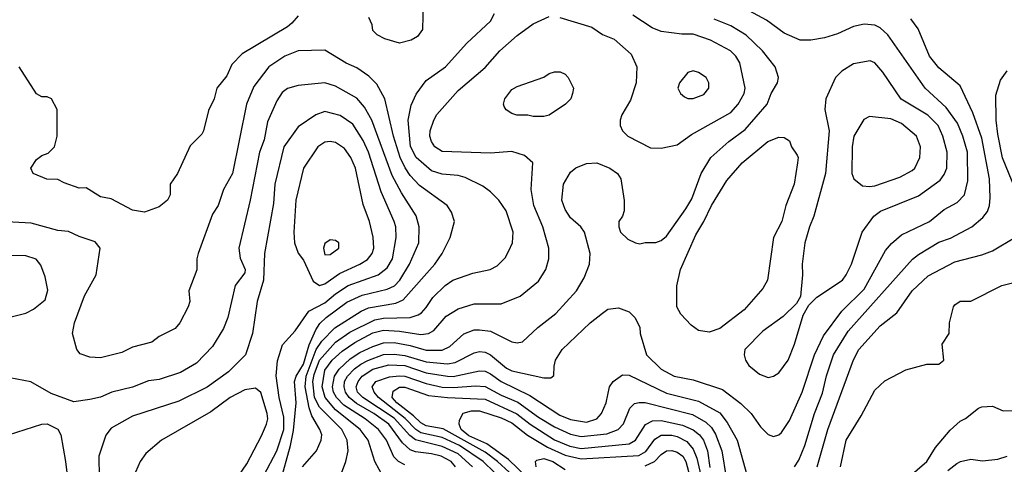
# Model space of a CAD drawing. Header units: inches. Extents: x 1793389 to 1900389, y 320802 to 470796.
# Tile 739 of 752: x 1865187 to 1868875, y 453900 to 455567. Entities that reach past the tile are written whole.
import ezdxf

# ---------------------------------------------------------------- set-up
doc = ezdxf.new("R2010")
doc.units = ezdxf.units.IN
doc.header["$MEASUREMENT"] = 0
doc.layers.add('B8465', color=7, linetype='Continuous')

msp = doc.modelspace()

# ---------------------------------------------------------------- linework, layer by layer
at = {"layer": 'B8465', "color": 2}
for points, elevation in [([(1866819.7, 453890), (1866803.6, 453910), (1866766, 453930), (1866730, 453939.3), (1866670, 453946.4), (1866650, 453954), (1866620.6, 453980.6), (1866570, 454050.8), (1866514, 454090), (1866448.2, 454128.2), (1866421, 454150), (1866407.4, 454170), (1866402, 454190), (1866404.2, 454210), (1866415.1, 454230), (1866441.7, 454258.3), (1866464.9, 454275.1), (1866490.6, 454289.4), (1866550, 454311.3), (1866590, 454313.2), (1866630, 454308.3), (1866710, 454283.9), (1866790, 454276.5), (1866817.8, 454282.2), (1866890, 454318.4), (1866910, 454322.4), (1866930, 454320.4), (1866950, 454310.4), (1867010, 454260.4), (1867030, 454250.4), (1867150, 454224.7), (1867176.4, 454223.6), (1867187.3, 454232.7), (1867188.4, 454268.4), (1867194, 454290), (1867219, 454330), (1867324, 454430), (1867370, 454466.8), (1867390, 454481), (1867430, 454486), (1867470, 454471), (1867491.3, 454450), (1867510, 454414), (1867511, 454390), (1867534.8, 454310), (1867590, 454256.3), (1867638, 454230), (1867710, 454216.3), (1867819.9, 454179.9), (1867888.5, 454128.5), (1867926.8, 454090), (1867961.1, 454041.1), (1867990, 454011.3), (1868010, 454004.7), (1868030, 454011), (1868040.2, 454019.8), (1868070, 454064.7), (1868117.6, 454170), (1868163.6, 454310), (1868198, 454382), (1868266.5, 454473.5), (1868350, 454556.3), (1868430, 454701), (1868451.9, 454728.1), (1868490, 454760.7), (1868594, 454810), (1868650, 454855.5), (1868698.3, 454881.7), (1868726, 454910), (1868738, 454962), (1868736.9, 455070), (1868719.7, 455130), (1868698.9, 455178.9), (1868657, 455237), (1868578, 455310), (1868438, 455510), (1868410, 455536), (1868390, 455546), (1868350, 455549.3), (1868310, 455541.2), (1868250, 455513.2), (1868201.4, 455498.6), (1868150, 455489.3), (1868110, 455489.4), (1868050, 455516), (1867984.2, 455564.2), (1867919.7, 455599.7)], 310), ([(1866698, 455630), (1866696, 455530), (1866676.9, 455503.1), (1866654, 455490), (1866610, 455478), (1866554.6, 455494.6), (1866526, 455510), (1866510, 455526), (1866507.3, 455547.3), (1866494.6, 455574.6)], 322), ([(1866230, 455581.2), (1866207.1, 455552.9), (1866190, 455539.5), (1866020.9, 455439.1), (1865982, 455398), (1865963.5, 455356.5), (1865926, 455310), (1865916, 455270), (1865894.4, 455225.6), (1865876, 455150), (1865870, 455138), (1865826.4, 455093.6), (1865778, 454990), (1865751.3, 454950), (1865750.8, 454910), (1865741, 454890), (1865710, 454865.2), (1865654.8, 454845.2), (1865610, 454853.2), (1865530, 454895.3), (1865490, 454902), (1865436.4, 454936.4), (1865410, 454935.3), (1865354.6, 454954.6), (1865330, 454968), (1865288.9, 454968.9), (1865238, 454990), (1865229, 455010), (1865250, 455042), (1865270, 455058), (1865293.6, 455066.4), (1865318, 455090), (1865328, 455130), (1865328, 455230), (1865306, 455270), (1865290, 455278), (1865270, 455278), (1865250, 455288), (1865186, 455390)], 322), ([(1866392.9, 453867.1), (1866409.2, 453910), (1866418, 453950), (1866414, 453990), (1866393.3, 454030), (1866310, 454114.3), (1866291.6, 454150), (1866284.7, 454210), (1866290, 454237.1), (1866310, 454290.3), (1866370, 454357.4), (1866424.4, 454395.6), (1866518, 454442), (1866550, 454448), (1866649.7, 454450.3), (1866679.7, 454460.3), (1866692.5, 454467.5), (1866710, 454487.3), (1866734.7, 454525.3), (1866781.2, 454570), (1866809, 454590), (1866884.1, 454615.9), (1866949.3, 454630.7), (1866975.5, 454644.5), (1867005.6, 454674.4), (1867019.5, 454700.5), (1867032.7, 454730), (1867036, 454770), (1867009.2, 454850), (1866981.2, 454890), (1866950, 454921.2), (1866922.5, 454942.5), (1866855.3, 454975.3), (1866830, 454982), (1866770, 454987.3), (1866730, 454999.6), (1866671.8, 455050), (1866651.1, 455091.1), (1866642.4, 455190), (1866654, 455246), (1866672.7, 455287.3), (1866710, 455338), (1866782, 455390), (1866861.5, 455478.5), (1866950, 455561), (1866965.2, 455590)], 322), ([(1866549.3, 453850), (1866517, 453910), (1866493, 453990), (1866463, 454030), (1866370, 454103.9), (1866331.8, 454150), (1866319.8, 454190), (1866330, 454252.4), (1866357.7, 454290), (1866395.3, 454324.7), (1866443.1, 454356.9), (1866510, 454392.8), (1866550, 454403.2), (1866610, 454399.1), (1866690, 454386), (1866719, 454390), (1866738.3, 454401.7), (1866784.9, 454455.1), (1866830, 454483), (1866890, 454502), (1866990, 454502), (1867062, 454530), (1867130, 454586), (1867157.2, 454630), (1867169.3, 454670), (1867169.2, 454710), (1867147, 454790), (1867112.3, 454870), (1867102.7, 454930), (1867108.7, 455030), (1867078, 455058), (1867030, 455072.7), (1866950, 455066.6), (1866770, 455072.3), (1866742.7, 455090), (1866729.4, 455110), (1866723.7, 455130), (1866724.5, 455150), (1866738, 455190), (1866750, 455210.8), (1866830, 455300.7), (1866930, 455387.3), (1866985.2, 455450), (1867050, 455506.8), (1867110, 455551), (1867170, 455578.8)], 318), ([(1866630, 453898.7), (1866606.6, 453910), (1866588.6, 453928.6), (1866561.1, 453990), (1866531.3, 454030), (1866481.3, 454070), (1866401.9, 454121.9), (1866373.3, 454150), (1866362.4, 454170), (1866358.8, 454190), (1866366.4, 454230), (1866383.4, 454256.6), (1866425, 454295), (1866461.5, 454318.5), (1866510, 454342), (1866550, 454354.9), (1866590, 454356.1), (1866650, 454345.8), (1866710, 454327.9), (1866770, 454327.6), (1866798.8, 454341.2), (1866851.3, 454388.7), (1866890, 454403.8), (1866910, 454404.4), (1866950, 454399.3), (1867030, 454358.8), (1867050, 454354.8), (1867070, 454358.8), (1867127.7, 454412.3), (1867194.9, 454465.1), (1867273.2, 454550), (1867301.5, 454598.5), (1867321.2, 454650), (1867324, 454690), (1867302, 454770), (1867289, 454790), (1867250, 454824), (1867230, 454855.3), (1867218, 454890), (1867223.7, 454950), (1867250, 454994.8), (1867270, 455010.7), (1867310, 455027.3), (1867349.4, 455030.6), (1867398, 455010), (1867426, 454990), (1867438.8, 454970), (1867450.9, 454889.1), (1867451, 454850), (1867444.7, 454830), (1867431.3, 454810), (1867431.3, 454790), (1867438, 454770), (1867464.5, 454744.5), (1867494, 454730), (1867510, 454726), (1867529.2, 454730.8), (1867570, 454730.8), (1867590, 454738.8), (1867610, 454754.8), (1867682.7, 454857.3), (1867704.4, 454895.6), (1867739.5, 454990), (1867775.1, 455050), (1867842.7, 455110), (1867904.9, 455155.1), (1867986.6, 455250), (1868001.2, 455290), (1868025.2, 455330), (1868029.2, 455350), (1868017.2, 455390), (1867969.3, 455450), (1867908.1, 455508.1), (1867850, 455542.9), (1867788.2, 455568.2)], 314), ([(1867210, 455574.8), (1867330, 455538.8), (1867370, 455511.3), (1867413.7, 455493.7), (1867476.8, 455436.8), (1867498.8, 455390), (1867496.3, 455330), (1867475.2, 455264.8), (1867442.8, 455210), (1867436, 455190), (1867436, 455170), (1867444.7, 455150), (1867464.7, 455130), (1867550, 455086), (1867590, 455084.7), (1867650, 455098), (1867703.3, 455136.7), (1867850, 455219.1), (1867878, 455250), (1867900.9, 455290), (1867903.7, 455310), (1867884.8, 455404.8), (1867869.3, 455430), (1867849.2, 455450), (1867774, 455490), (1867710, 455512), (1867667.5, 455512.5), (1867590, 455522.7), (1867555.5, 455535.5), (1867483.7, 455583.7)], 318), ([(1868089.3, 453890), (1868104.9, 453915.1), (1868127.6, 453970), (1868164.2, 454090), (1868193.6, 454166.4), (1868208.5, 454231.5), (1868235.1, 454310), (1868290, 454399.1), (1868531.4, 454668.6), (1868553.4, 454686.6), (1868630, 454732.7), (1868672.9, 454747.1), (1868753.2, 454790), (1868794.9, 454825.1), (1868811.8, 454848.2), (1868819.3, 454870), (1868821.5, 454898.5), (1868818.7, 454970), (1868790, 455122), (1868757.4, 455217.4), (1868710, 455319), (1868630, 455386), (1868594.5, 455430), (1868551.9, 455531.9), (1868525.2, 455570)], 306), ([(1866246.6, 453890), (1866299.3, 453950), (1866317, 453990), (1866318.4, 454010), (1866312, 454030), (1866281.8, 454081.8), (1866271.3, 454111.3), (1866256.5, 454190), (1866260.8, 454230), (1866298.2, 454330), (1866318.8, 454361.2), (1866368.2, 454411.8), (1866466.5, 454473.5), (1866493.5, 454486.5), (1866596, 454504), (1866623.3, 454516.7), (1866742.7, 454650), (1866769.3, 454690), (1866799, 454750), (1866815.3, 454810), (1866804.7, 454844.7), (1866788.7, 454870), (1866684.9, 454944.9), (1866650, 454982), (1866630.8, 455010.8), (1866612.4, 455050), (1866586.9, 455130), (1866555.1, 455270), (1866525.4, 455325.4), (1866495.3, 455355.3), (1866450, 455386), (1866410, 455403.7), (1866330, 455452.7), (1866230, 455449.3), (1866181, 455430), (1866120.7, 455390), (1866063.7, 455316.3), (1866037.1, 455250), (1865984.9, 454990), (1865950.7, 454930), (1865930.5, 454869.5), (1865910, 454838), (1865856, 454690), (1865851, 454670), (1865850.9, 454629.1), (1865821, 454550), (1865824.7, 454510), (1865818, 454490), (1865786.8, 454430), (1865770, 454408.7), (1865710, 454379), (1865682, 454358), (1865610, 454339), (1865570, 454319), (1865490, 454299), (1865450, 454302), (1865414, 454314), (1865402, 454330), (1865385.2, 454390), (1865393.2, 454430), (1865430, 454532), (1865474, 454610), (1865488.7, 454710), (1865470, 454734), (1865410, 454754), (1865370, 454773.2), (1865330, 454776), (1865230, 454803.7), (1865070, 454812.7)], 326), ([(1868949.2, 454850), (1868868.5, 455048.5), (1868850, 455138), (1868844.2, 455190), (1868843.2, 455283.2), (1868860.1, 455339.9), (1868885.6, 455374.4)], 302), ([(1866163.5, 453830), (1866202, 453970), (1866213.1, 454026.9), (1866222.9, 454130), (1866216.9, 454210), (1866222.9, 454230), (1866250, 454274.9), (1866271.8, 454348.2), (1866296.3, 454403.7), (1866311.9, 454428.1), (1866335.1, 454450), (1866412.7, 454507.3), (1866470, 454534.3), (1866563.5, 454556.5), (1866590.8, 454569.2), (1866611.5, 454590), (1866647.6, 454650), (1866682, 454730), (1866682.9, 454790), (1866671.6, 454831.6), (1866617, 454917), (1866582.2, 454982.2), (1866506, 455190), (1866478.2, 455238.2), (1866450, 455272), (1866370, 455317), (1866330, 455329.4), (1866230, 455319.3), (1866190, 455309), (1866170, 455294), (1866150, 455262), (1866116.1, 455183.9), (1866103.4, 455116.6), (1866086, 455070), (1866050.4, 454890), (1866007.7, 454710), (1866012.8, 454672.8), (1866032.4, 454630), (1866030, 454618), (1865994, 454570), (1865966.8, 454450), (1865950.5, 454409.5), (1865910, 454342), (1865850, 454279.3), (1865790, 454243.7), (1865710, 454218), (1865670, 454212.7), (1865610.4, 454189.6), (1865532, 454170), (1865490, 454152.3), (1865450, 454142.7), (1865390, 454134), (1865305.2, 454165.2), (1865229.3, 454209.3), (1865150, 454224)], 330), ([(1866102, 453858), (1866150, 453950.8), (1866176.2, 454030), (1866176.2, 454076.2), (1866159.2, 454150), (1866148.2, 454231.8), (1866152.6, 454287.4), (1866171.7, 454348.3), (1866219.6, 454400.4), (1866270, 454474), (1866330, 454505.7), (1866370, 454539.5), (1866418, 454570), (1866530, 454610.4), (1866563.3, 454636.7), (1866583.6, 454670), (1866597.6, 454750), (1866595.6, 454790), (1866589.6, 454810), (1866541.3, 454921.3), (1866493.7, 455070), (1866473.2, 455113.2), (1866434.8, 455174.7), (1866387.9, 455207.9), (1866330, 455222.9), (1866296, 455210), (1866230, 455165.2), (1866176.3, 455090), (1866142.4, 454950), (1866137.5, 454877.5), (1866103.8, 454690), (1866100.4, 454590), (1866077.1, 454510), (1866059.3, 454390), (1866033.4, 454310), (1865970, 454246.6), (1865890, 454189.6), (1865783.4, 454136.6), (1865610, 454080.9), (1865530, 454036), (1865510.5, 454009.5), (1865484, 453930), (1865484.9, 453850)], 334), ([(1868173.6, 453890), (1868213.3, 454030), (1868310, 454291.3), (1868329.4, 454330), (1868410, 454418.8), (1868471.7, 454468.3), (1868529.3, 454550), (1868590, 454606.8), (1868690, 454659.3), (1868790, 454684.9), (1868830, 454700.7), (1868914, 454750)], 302), ([(1865150, 454451.3), (1865210, 454466), (1865238.6, 454481.4), (1865283.1, 454516.9), (1865292.5, 454552.5), (1865283.2, 454603.2), (1865266.3, 454646.3), (1865249.3, 454669.3), (1865210, 454681.2), (1865010, 454685.2)], 330), ([(1868260.9, 453890), (1868282, 453990), (1868338.4, 454081.6), (1868390, 454178), (1868426.8, 454213.2), (1868505.6, 454254.4), (1868584.7, 454275.3), (1868630, 454276), (1868648.7, 454290), (1868642, 454350), (1868668, 454390), (1868669.1, 454430.9), (1868684, 454490), (1868690, 454498), (1868710, 454511), (1868750, 454511.3), (1868866, 454570), (1868930, 454586.8)], 298), ([(1866883.5, 453890), (1866830, 453938.8), (1866770, 453966.2), (1866670, 453991.8), (1866648.6, 454008.6), (1866590, 454073.2), (1866472.6, 454150), (1866452.4, 454170), (1866447.6, 454190), (1866454.8, 454210), (1866469.7, 454230), (1866510, 454257.2), (1866570, 454272.3), (1866630, 454270.2), (1866710, 454243.2), (1866790, 454230.2), (1866810.8, 454229.2), (1866910, 454250.3), (1866930, 454248.8), (1866950, 454239.5), (1866990.5, 454210), (1867098.4, 454158.4), (1867210, 454084.2), (1867250, 454067.4), (1867310, 454057.6), (1867349.2, 454070), (1867366.6, 454090), (1867383.7, 454130), (1867396, 454190), (1867409.5, 454210.5), (1867444.5, 454235.5), (1867470, 454234), (1867610, 454167.2), (1867730, 454136.5), (1867810, 454092.7), (1867837.3, 454057.3), (1867874.4, 453990), (1867910, 453861)], 306), ([(1866964.2, 453870), (1866923.5, 453910), (1866834.8, 453970), (1866770, 454000.6), (1866690, 454017.8), (1866670.4, 454030.4), (1866631.3, 454071.3), (1866531, 454150), (1866514.7, 454170), (1866507.6, 454190), (1866520.9, 454210), (1866572, 454228), (1866610, 454231.2), (1866630, 454230.2), (1866710, 454203.5), (1866770, 454189.3), (1866812.5, 454187.5), (1866894.1, 454194.1), (1866930, 454191.6), (1866990, 454159.6), (1867053.2, 454133.2), (1867130, 454076.9), (1867190, 454040.3), (1867250, 454012.9), (1867290, 454004.4), (1867386, 454014), (1867429.3, 454030), (1867448.3, 454051.7), (1867472.3, 454110), (1867490, 454127.7), (1867507.8, 454132.2), (1867530, 454132), (1867707.1, 454087.1), (1867757.6, 454057.6), (1867777.8, 454037.8), (1867793.5, 454013.5), (1867817.4, 453950), (1867833.7, 453850)], 302), ([(1867020.4, 453870), (1866977.3, 453910), (1866930, 453945.3), (1866773, 454033), (1866710, 454044.4), (1866690, 454055.1), (1866662.3, 454082.3), (1866599.8, 454130), (1866582.6, 454150), (1866585.9, 454174.1), (1866610, 454188.8), (1866630, 454189), (1866718.3, 454158.3), (1866790, 454150.2), (1866930, 454144.7), (1867048.7, 454088.7), (1867098.7, 454050), (1867190, 453992.4), (1867247.9, 453967.9), (1867290, 453959.7), (1867470, 453976.5), (1867493.6, 453990), (1867531, 454049), (1867556.9, 454063.1), (1867590, 454064.6), (1867670, 454046.5), (1867710, 454028.8), (1867733.7, 454010), (1867748.8, 453990), (1867762.7, 453950), (1867771.8, 453888.2)], 298), ([(1867087.3, 453850), (1867018, 453918), (1866937.1, 453977.1), (1866870, 454007.3), (1866840.5, 454030), (1866833, 454050), (1866834.7, 454065.3), (1866848.5, 454091.5), (1866879.1, 454100.9), (1866910, 454100.3), (1866990, 454073.8), (1867030, 454054.9), (1867089.3, 454009.3), (1867164, 453964), (1867230, 453934), (1867290, 453920.7), (1867506.6, 453933.4), (1867532.3, 453947.7), (1867566.1, 453993.9), (1867590, 454008.8), (1867630, 454009), (1867650, 454004), (1867685.6, 453985.6), (1867710, 453957.1), (1867723.6, 453923.6), (1867742.1, 453842.1)], 294), ([(1868512.3, 453847.7), (1868584, 453910), (1868617, 453963), (1868672.5, 454027.5), (1868710, 454062), (1868730, 454072), (1868778, 454110), (1868790, 454116), (1868830, 454118), (1868870, 454101), (1868970, 454102.8)], 294), ([(1865146, 454010), (1865270, 454051), (1865290, 454051.3), (1865330, 454031.3), (1865341, 454010), (1865359.1, 453910), (1865379.1, 453750)], 330), ([(1867530, 453893.8), (1867565.1, 453910), (1867590, 453937.1), (1867609.3, 453950), (1867630, 453952), (1867650, 453945.3), (1867670.3, 453930), (1867682.3, 453910), (1867703.2, 453830)], 290), ([(1867122, 453890), (1867119.3, 453910), (1867124.2, 453915.8), (1867150, 453921.3), (1867184, 453910), (1867230, 453880.5)], 290), ([(1868663.3, 453876.7), (1868696.6, 453903.4), (1868710.7, 453910.7), (1868750, 453919.1), (1868793.2, 453913.2), (1868850, 453919.5), (1868885.2, 453930)], 290)]:
    msp.add_lwpolyline(points, dxfattribs=dict(at, elevation=elevation))
for points, elevation in [([(1868372.1, 455412.1), (1868310, 455401.2), (1868265.8, 455374.2), (1868242.8, 455350), (1868206.8, 455270), (1868202.8, 455230), (1868218.4, 455150), (1868205.5, 454990), (1868162, 454830), (1868144.9, 454790), (1868127.3, 454730), (1868117.3, 454650), (1868118.8, 454610), (1868111.6, 454528.4), (1868096.9, 454503.1), (1868046.4, 454453.6), (1867970, 454399), (1867902.8, 454330), (1867901, 454310), (1867906, 454290), (1867918, 454270), (1867958, 454238), (1867990, 454226), (1868010, 454231), (1868030, 454242.8), (1868065.2, 454290), (1868089.2, 454350), (1868121.2, 454458.8), (1868143.1, 454496.9), (1868173.2, 454526.8), (1868269, 454590), (1868282.7, 454610), (1868302.7, 454650), (1868342.7, 454770), (1868386, 454830), (1868411.5, 454848.5), (1868553.1, 454906.9), (1868634.9, 454965.1), (1868650, 454986), (1868659.5, 455010), (1868660.7, 455070), (1868645.1, 455130), (1868627, 455170), (1868588.3, 455208.3), (1868488.4, 455268.4), (1868419.3, 455370), (1868390, 455405.2)], 314), ([(1867110, 455204), (1867090, 455209), (1867049.1, 455209.1), (1867030, 455215.3), (1867008.9, 455228.9), (1867001.2, 455241.2), (1866999, 455250), (1867004, 455270), (1867030, 455304.7), (1867050, 455316), (1867150, 455351.3), (1867170, 455364.7), (1867190, 455371.3), (1867211.1, 455371.1), (1867230, 455362), (1867242, 455350), (1867262, 455310), (1867258, 455290), (1867251.3, 455270), (1867232, 455250), (1867170, 455209.2), (1867150, 455204)], 314), ([(1867710, 455375.3), (1867690, 455368), (1867658, 455330), (1867652, 455310), (1867662, 455290), (1867676.9, 455276.9), (1867690, 455271.3), (1867710, 455271.3), (1867750, 455286), (1867768, 455310), (1867768.7, 455330), (1867758, 455350), (1867730, 455368.7)], 322), ([(1868370, 455204), (1868348.1, 455191.9), (1868310.7, 455130), (1868304.9, 455090), (1868304, 454990), (1868311.3, 454970), (1868343.5, 454943.5), (1868370, 454940.7), (1868390, 454944), (1868483.9, 454976.1), (1868530, 455000.7), (1868539.3, 455010), (1868558, 455050), (1868560.9, 455090), (1868546, 455130), (1868490, 455177), (1868450, 455194.5)], 318), ([(1867770, 454395.3), (1867730, 454402), (1867702, 454422), (1867663.2, 454463.2), (1867649, 454490), (1867648.7, 454510), (1867648.9, 454568.9), (1867662.7, 454630), (1867719.3, 454760.7), (1867749.7, 454810.3), (1867778.4, 454870), (1867835.9, 454964.1), (1867893.2, 455030), (1867989, 455110), (1868030, 455126), (1868050, 455124.7), (1868070, 455112), (1868078, 455090), (1868099.1, 455059.1), (1868102.8, 455050), (1868100.7, 455030), (1868087.3, 454950), (1868056.3, 454870), (1868042, 454810), (1868010.7, 454750), (1867987.3, 454590), (1867970, 454559), (1867900.9, 454479.1), (1867810, 454409)], 310), ([(1866350, 455109.5), (1866330, 455107), (1866304, 455090), (1866250.5, 455009.5), (1866221.6, 454890), (1866214, 454770), (1866216, 454730), (1866230.9, 454690.9), (1866250, 454664.7), (1866286, 454586), (1866310, 454570.5), (1866330, 454577.1), (1866385.3, 454614.7), (1866461.2, 454650), (1866490, 454668.2), (1866507, 454690), (1866513.6, 454710), (1866511.5, 454751.5), (1866497, 454810), (1866474, 454874), (1866445.6, 455010), (1866427, 455050), (1866403.9, 455083.9), (1866370, 455106.6)], 338), ([(1866350, 454742), (1866330, 454728), (1866325.5, 454710), (1866330, 454684.7), (1866350, 454686.8), (1866382, 454710), (1866382, 454730), (1866370, 454739)], 342), ([(1866070, 454185.2), (1866030, 454179.3), (1865976, 454150), (1865902.8, 454097.2), (1865718, 453990), (1865659.8, 453940.2), (1865638.8, 453910), (1865621, 453870), (1865620.7, 453820.7), (1865631.3, 453790), (1865670, 453756), (1865703.5, 453743.5), (1865790, 453737.3), (1865870, 453746.8), (1865890, 453750.8), (1865928.7, 453770), (1865989.2, 453830), (1866037.7, 453902.3), (1866092.9, 454007.1), (1866111.8, 454050), (1866116.2, 454070), (1866114, 454090), (1866090, 454168.7)], 338)]:
    msp.add_lwpolyline(points, close=True, dxfattribs=dict(at, elevation=elevation))

doc.saveas('drawing.dxf')
